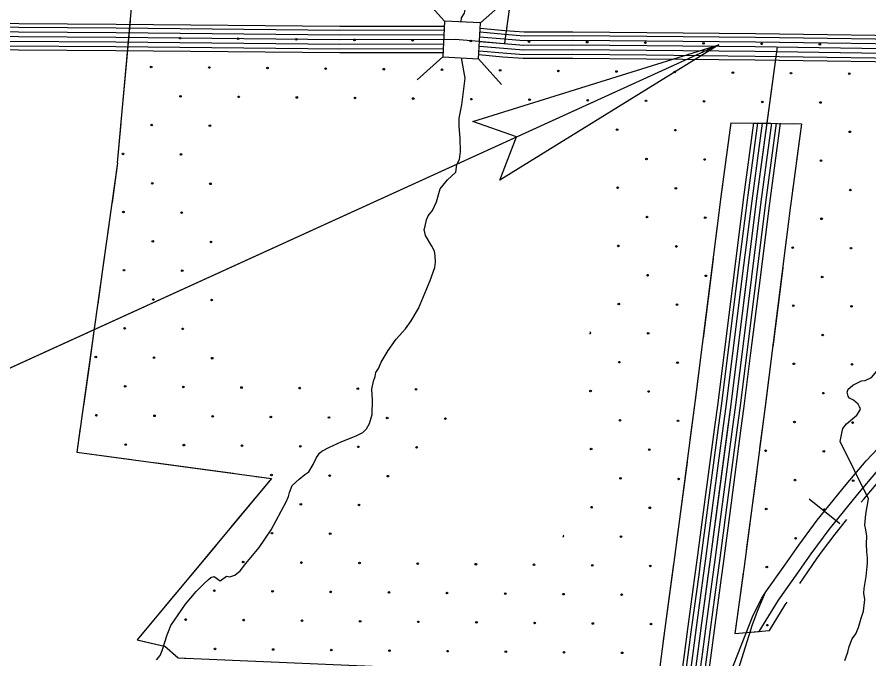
# Model space of a CAD drawing. Extents: x 1577619 to 1828281, y 483481 to 598136.
# Drawn here: x 1675742 to 1681374, y 514068 to 518314 of the extents above; entities that cross this region are included whole.
import ezdxf

# ---------------------------------------------------------------- set-up
doc = ezdxf.new("R2010")
doc.units = 0
for name, color, linetype in [('DESIGN - CENTERLINE - Proposed Text', 7, 'Continuous'), ('DESIGN - CONTOURS - Intermediate with optional Text', 7, 'Continuous'), ('DESIGN - EROSION CONTROL - Devices', 7, 'Continuous'), ('DESIGN - SHEET - Linework', 7, 'Continuous'), ('DESIGN - TRANSPORTATION - Text', 7, 'Continuous'), ('SURVEY - CONTROL with Text', 7, 'Continuous'), ('SURVEY - DRAINAGE - Area Shapes', 7, 'Continuous'), ('SURVEY - DRAINAGE - Storm Sewer', 7, 'Continuous'), ('SURVEY - PROPERTY - Owners', 7, 'Continuous'), ('SURVEY - TRANSPORTATION - Roads', 7, 'Continuous'), ('SURVEY - VEGETATION - Features with Text', 7, 'Continuous')]:
    doc.layers.add(name, color=color, linetype=linetype)

msp = doc.modelspace()

# ---------------------------------------------------------------- linework, layer by layer
at = {"layer": 'DESIGN - CENTERLINE - Proposed Text'}
for points in [[(1680380.8, 518130.9), (1666391, 511745.9), (1653607.1, 511745.9)], [(1680380.8, 518130.9), (1669171.5, 513015)]]:
    msp.add_lwpolyline(points, dxfattribs=at)
at = {"layer": 'DESIGN - CONTOURS - Intermediate with optional Text'}
msp.add_line((1680979, 515126.9), (1681181, 514963.2), dxfattribs=at)
for points in [[(1680189.5, 513292.2), (1680607.7, 514357.5), (1680665.4, 514468.9), (1680691.8, 514511.6), (1680818, 514688.1), (1680909.7, 514821.1), (1681031.8, 514985.7), (1681222.8, 515221.4), (1681354.8, 515377.9), (1681517, 515547.9), (1681654.6, 515676.2), (1681889.3, 515891.4), (1682077.3, 516051), (1682307.4, 516222.2), (1682599.6, 516406.5), (1682925.9, 516594.3), (1683175.5, 516727.1), (1683431, 516853.8), (1683670.2, 516958.7), (1683862.5, 517052.8)], [(1681080, 515045.1), (1681222.8, 515221.4), (1681354.8, 515377.9), (1681512.4, 515543.1)], [(1680691.7, 514511.5), (1680691.8, 514511.6), (1680818, 514688.1), (1680909.7, 514821.1), (1681031.8, 514985.7), (1681080, 515045.1)], [(1680476.4, 513888.6), (1680603.4, 514296.5), (1680640.9, 514394.1), (1680689.7, 514510.4)]]:
    msp.add_lwpolyline(points, dxfattribs=at)
at = {"layer": 'DESIGN - EROSION CONTROL - Devices'}
for centre in [(1676818.9, 518174), (1677203.5, 518170.3), (1677588.1, 518166.6), (1677972.6, 518162.8), (1678357.2, 518159.1), (1678741.7, 518155.4), (1679126.3, 518151.6), (1679510.8, 518147.9), (1679895.4, 518144.2), (1680279.9, 518140.4), (1680664.5, 518136.7), (1681049, 518133), (1676628.5, 517983.6), (1677013.1, 517979.9), (1677397.6, 517976.2), (1677782.2, 517972.4), (1678166.7, 517968.7), (1678551.3, 517965), (1678935.9, 517961.2), (1679320.4, 517957.5), (1679705, 517953.8), (1680089.5, 517950), (1680474.1, 517946.3), (1680858.6, 517942.6), (1681243.2, 517938.8), (1676822.7, 517789.5), (1677207.2, 517785.8), (1677591.8, 517782), (1677976.3, 517778.3), (1678360.9, 517774.6), (1678745.4, 517770.8), (1679130, 517767.1), (1679514.6, 517763.4), (1679899.1, 517759.6), (1680283.7, 517755.9), (1680668.2, 517752.2), (1681052.8, 517748.4), (1676632.3, 517599.1), (1677016.8, 517595.3), (1679708.7, 517569.2), (1680093.2, 517565.5), (1681246.9, 517554.3), (1676441.9, 517408.7), (1676826.4, 517404.9), (1679902.8, 517375.1), (1680287.4, 517371.3), (1681056.5, 517363.9), (1676636, 517214.5), (1677020.6, 517210.8), (1679712.4, 517184.7), (1680097, 517180.9), (1681250.6, 517169.7), (1676445.6, 517024.1), (1676830.1, 517020.4), (1679906.6, 516990.5), (1680291.1, 516986.8), (1681060.2, 516979.3), (1676639.7, 516830), (1677024.3, 516826.2), (1679716.2, 516800.1), (1680100.7, 516796.4), (1680869.8, 516788.9), (1681254.4, 516785.2), (1676449.3, 516639.6), (1676833.9, 516635.8), (1679910.3, 516606), (1680294.9, 516602.2), (1681064, 516594.8), (1676643.5, 516445.4), (1677028, 516441.7), (1679719.9, 516415.6), (1680104.4, 516411.8), (1680873.6, 516404.4), (1681258.1, 516400.6), (1676453.1, 516255), (1676837.6, 516251.3), (1679914, 516221.4), (1681067.7, 516210.2), (1676262.7, 516064.6), (1676647.2, 516060.9), (1677031.8, 516057.1), (1679723.6, 516031), (1680108.2, 516027.3), (1680877.3, 516019.8), (1681261.8, 516016.1), (1676456.8, 515870.5), (1676841.3, 515866.7), (1677225.9, 515863), (1677610.5, 515859.3), (1677995, 515855.5), (1678379.6, 515851.8), (1679533.2, 515840.6), (1679917.8, 515836.9), (1681071.4, 515825.7), (1676266.4, 515680.1), (1676650.9, 515676.3), (1677035.5, 515672.6), (1677420, 515668.9), (1677804.6, 515665.1), (1678189.1, 515661.4), (1678573.7, 515657.6), (1679727.4, 515646.4), (1680111.9, 515642.7), (1680881, 515635.2), (1681265.6, 515631.5), (1676460.5, 515485.9), (1676845.1, 515482.2), (1677229.6, 515478.4), (1677614.2, 515474.7), (1677998.7, 515471), (1678383.3, 515467.2), (1679537, 515456), (1679921.5, 515452.3), (1680690.6, 515444.8), (1681075.2, 515441.1), (1677423.8, 515284.3), (1677808.3, 515280.6), (1678192.9, 515276.8), (1679731.1, 515261.9), (1680115.6, 515258.2), (1680884.8, 515250.7), (1681269.3, 515247), (1677617.9, 515090.2), (1678002.5, 515086.4), (1679540.7, 515071.5), (1679925.2, 515067.8), (1680694.3, 515060.3), (1681078.9, 515056.6), (1677427.5, 514899.7), (1677812.1, 514896), (1679734.8, 514877.3), (1680888.5, 514866.1), (1677237.1, 514709.3), (1677621.7, 514705.6), (1678006.2, 514701.9), (1678390.8, 514698.1), (1678775.3, 514694.4), (1679159.9, 514690.7), (1679544.4, 514686.9), (1679929, 514683.2), (1680698.1, 514675.7), (1677046.7, 514518.9), (1677431.2, 514515.2), (1677815.8, 514511.5), (1678200.4, 514507.7), (1678584.9, 514504), (1678969.5, 514500.3), (1679354, 514496.5), (1679738.6, 514492.8), (1676856.3, 514328.5), (1677240.8, 514324.8), (1677625.4, 514321), (1678009.9, 514317.3), (1678394.5, 514313.6), (1678779, 514309.8), (1679163.6, 514306.1), (1679548.2, 514302.4), (1679932.7, 514298.6), (1680701.8, 514291.2), (1677050.4, 514134.4), (1677435, 514130.6), (1677819.5, 514126.9), (1678204.1, 514123.2), (1678588.6, 514119.4), (1678973.2, 514115.7), (1679357.7, 514112), (1679742.3, 514108.2)]:
    msp.add_circle(centre, 5.28, dxfattribs=at)
for centre, start, end in [((1680866.1, 517173.5), 322.8168, 22.8101), ((1679529.5, 516225.1), 233.3858, 112.2413), ((1679350.3, 514881.1), 274.2823, 70.6697)]:
    msp.add_arc(centre, 5.28, start, end, dxfattribs=at)
at = {"layer": 'DESIGN - SHEET - Linework'}
msp.add_lwpolyline([(1680380.8, 518130.9), (1678934.6, 517234.7), (1679043.5, 517520.5), (1678755.6, 517623.9)], close=True, dxfattribs=at)
msp.add_lwpolyline([(1680380.8, 518130.9), (1678934.6, 517234.7), (1679043.5, 517520.5), (1678755.6, 517623.9)], close=True, dxfattribs=at)
msp.add_lwpolyline([(1680380.8, 518130.9), (1678934.6, 517234.7), (1679043.5, 517520.5), (1678755.6, 517623.9), (1680380.8, 518130.9)], dxfattribs=at)
msp.add_lwpolyline([(1680380.8, 518130.9), (1678934.6, 517234.7), (1679043.5, 517520.5), (1678755.6, 517623.9), (1680380.8, 518130.9)], dxfattribs=at)
at = {"layer": 'DESIGN - TRANSPORTATION - Text'}
for points in [[(1678678.7, 518281.2), (1678680.8, 518307.8), (1678699.1, 518339.7), (1678708, 518392.5), (1678722.2, 518491.7), (1678760, 518529.5), (1678859.2, 518614.5), (1678958.4, 518622.8)], [(1678705, 517909.5), (1678680.9, 518043.4)], [(1678514.8, 517091.6), (1678538.6, 517176.9), (1678587.3, 517236.6), (1678641.9, 517288.1), (1678648.4, 517338.2), (1678666.8, 517372.1), (1678673.3, 517424.2), (1678670.3, 517512.5), (1678665.1, 517588.7), (1678663.7, 517644.9), (1678682.6, 517732.9), (1678705, 517909.5)], [(1678501.2, 516764.4), (1678483.6, 516798.6), (1678442.6, 516869.2), (1678433.5, 516909.1), (1678439.3, 516931.3), (1678449.8, 516973.3), (1678460.1, 516999.2), (1678488.5, 517034.9), (1678514.8, 517091.6)], [(1676663.8, 514061.8), (1676688.1, 514091.6), (1676702.5, 514123.4), (1676733.7, 514227.2), (1676743.9, 514249.1), (1676758.4, 514288.9), (1676855.9, 514429.9), (1676926.8, 514515.1), (1676977.3, 514564.6), (1677007.6, 514594.2), (1677023.8, 514606), (1677045.8, 514613.8), (1677085.4, 514585.3), (1677125.7, 514614.8), (1677149.6, 514610.5), (1677181.7, 514622.1), (1677216, 514649.7), (1677254.5, 514699.3), (1677341.6, 514804.4), (1677420.9, 514921.5), (1677521, 515106.5), (1677537.4, 515142.4), (1677543.7, 515168.3), (1677560.2, 515216.2), (1677606.6, 515257.6), (1677644.9, 515287.2), (1677671.1, 515304.9), (1677699.6, 515354.6), (1677722.2, 515400.4), (1677732.3, 515416.3), (1677740.5, 515428.2), (1677756.6, 515442), (1677802.8, 515467.5), (1677889.2, 515506.4), (1677983.5, 515543.3), (1678027.6, 515564.8), (1678051.9, 515590.5), (1678072.3, 515626.3), (1678089, 515684.2), (1678092.1, 515780.3), (1678087, 515852.4), (1678097.6, 515904.3), (1678109.9, 515936.2), (1678114.2, 515962.2), (1678132.5, 515988), (1678149, 516029.9), (1678195.9, 516107.4), (1678248.7, 516182.8), (1678309.4, 516252.1), (1678348, 516303.7), (1678394.9, 516385.3), (1678472.9, 516570.5), (1678503.9, 516658.2), (1678508.3, 516692.2), (1678506.8, 516734.3), (1678501.2, 516764.4)], [(1681371.5, 515127.6), (1681182.7, 515505.3), (1681191.2, 515549.3), (1681195.5, 515573.3), (1681201.7, 515591.2), (1681224.1, 515623), (1681292.6, 515680.2), (1681313, 515712), (1681317.1, 515723.9), (1681311.3, 515736), (1681301.5, 515752.2), (1681271.9, 515780.6), (1681244, 515792.9), (1681236.2, 515807), (1681230.5, 515833.1), (1681236.8, 515853.1), (1681248.9, 515862.9), (1681267, 515878.7), (1681323.3, 515908.1), (1681349.3, 515909.8), (1681391.4, 515929.3), (1681425.6, 515972.2)], [(1681215, 514058.3), (1681233.6, 514112.2), (1681242.1, 514150.1), (1681262.6, 514201.9), (1681287, 514233.6), (1681303.5, 514275.5), (1681322.2, 514337.3), (1681336.7, 514383.2), (1681345.6, 514461.2), (1681340.1, 514503.3), (1681342.5, 514533.3), (1681355.4, 514613.2), (1681362.2, 514679.2), (1681364.5, 514703.2), (1681362.9, 514735.3), (1681359.4, 514779.4), (1681358, 514829.5), (1681358.6, 514879.5), (1681353.1, 514921.6), (1681345.5, 514951.8), (1681352.3, 515025.8), (1681371.5, 515127.6)]]:
    msp.add_lwpolyline(points, dxfattribs=at)
at = {"layer": 'SURVEY - CONTROL with Text'}
for points in [[(1672787.6, 518285), (1674140.1, 518257.1), (1676396.5, 518241.9), (1677876.7, 518228), (1678565.8, 518228.8)], [(1672788.5, 518309.7), (1674140.4, 518281.8), (1676396.7, 518266.6), (1677876.8, 518252.7), (1678567.1, 518253.5)], [(1671784, 518243.6), (1674139.2, 518195.1), (1676396, 518179.9), (1677876.4, 518166), (1678638.8, 518166.9), (1678771.1, 518155.6), (1678959.5, 518137.8), (1679091.8, 518128.5), (1679416.8, 518129.5), (1679904.2, 518124.9), (1680622.4, 518118.1), (1681890.1, 518100.2)], [(1672785.4, 518223), (1674139.2, 518195.1), (1676396, 518179.9), (1677876.4, 518166), (1678562.4, 518166.8)], [(1672786.5, 518254), (1674139.7, 518226.1), (1676396.3, 518210.9), (1677876.6, 518197), (1678564.1, 518197.8)], [(1678802.9, 518214.9), (1678964.6, 518199.6), (1679093.9, 518190.5), (1679417, 518191.5), (1679904.8, 518186.9), (1680623.1, 518180.1), (1681890.9, 518162.2), (1682947.9, 518148.3), (1684161.6, 518136.9), (1685441.5, 518116.8), (1685817.7, 518111.3), (1686276.6, 518117), (1686797, 518118.6)], [(1678804.2, 518239.6), (1678966.6, 518224.2), (1679094.7, 518215.2), (1679417.1, 518216.2), (1679905.1, 518211.6), (1680623.4, 518204.9), (1681891.3, 518186.9), (1682948.2, 518173), (1684161.9, 518161.6), (1685441.8, 518141.5), (1685817.7, 518136), (1686276.4, 518141.7), (1686796.6, 518143.3)], [(1672783.3, 518161), (1674138.4, 518133.1), (1676395.5, 518117.9), (1677876.2, 518104), (1678559.4, 518104.8)], [(1672784.3, 518192), (1674138.8, 518164.1), (1676395.8, 518148.9), (1677876.3, 518135), (1678560.8, 518135.8)], [(1678799.7, 518152.9), (1678959.5, 518137.8), (1679091.8, 518128.5), (1679416.8, 518129.5), (1679904.2, 518124.9), (1680622.4, 518118.1), (1681890.1, 518100.2), (1682947.2, 518086.3), (1684160.8, 518074.9), (1685440.5, 518054.8), (1685817.6, 518049.3), (1686277.1, 518055), (1686798.1, 518056.6)], [(1678801.3, 518183.9), (1678962, 518168.7), (1679092.8, 518159.5), (1679416.9, 518160.5), (1679904.5, 518155.9), (1680622.7, 518149.1), (1681890.5, 518131.2), (1682947.5, 518117.3), (1684161.2, 518105.9), (1685441, 518085.8), (1685817.7, 518080.3), (1686276.9, 518086), (1686797.5, 518087.6)], [(1672782.5, 518135.3), (1674138, 518107.4), (1676395.3, 518092.2), (1677876.1, 518078.3), (1678558.1, 518079.1)], [(1678796.3, 518090.9), (1678954.4, 518076), (1679089.7, 518066.5), (1679416.6, 518067.5), (1679903.7, 518062.9), (1680621.6, 518056.1), (1681889.2, 518038.2), (1682946.5, 518024.3), (1684160, 518012.9), (1685439.6, 517992.8), (1685817.6, 517987.3), (1686277.6, 517993), (1686799.2, 517994.6)], [(1678798.1, 518121.9), (1678956.9, 518106.9), (1679090.7, 518097.5), (1679416.7, 518098.5), (1679903.9, 518093.9), (1680622, 518087.1), (1681889.7, 518069.2), (1682946.8, 518055.3), (1684160.4, 518043.9), (1685440.1, 518023.8), (1685817.6, 518018.3), (1686277.3, 518024), (1686798.6, 518025.6)], [(1678795, 518065.2), (1678952.3, 518050.3), (1679088.8, 518040.8), (1679416.5, 518041.7), (1679903.4, 518037.2), (1680621.3, 518030.4), (1681888.9, 518012.5), (1682946.2, 517998.6), (1684159.7, 517987.2), (1685439.2, 517967.1), (1685817.5, 517961.6), (1686277.8, 517967.3), (1686799.6, 517968.9)]]:
    msp.add_lwpolyline(points, dxfattribs=at)
at = {"layer": 'SURVEY - DRAINAGE - Area Shapes'}
msp.add_lwpolyline([(1678966.7, 518137.3), (1678967.1, 518141.1), (1678999.9, 518379.9)], dxfattribs=at)
at = {"layer": 'SURVEY - DRAINAGE - Storm Sewer'}
for p, q in [((1678568.7, 518287), (1678416.8, 518455.7)), ((1678806, 518274.5), (1678974.8, 518426.5)), ((1678556.3, 518049.7), (1678387.5, 517897.7)), ((1678793.5, 518037.2), (1678945.5, 517868.5))]:
    msp.add_line(p, q, dxfattribs=at)
msp.add_lwpolyline([(1678556.3, 518049.7), (1678793.6, 518037.2), (1678806, 518274.5), (1678568.7, 518287)], close=True, dxfattribs=at)
at = {"layer": 'SURVEY - PROPERTY - Owners'}
msp.add_lwpolyline([(1678966.7, 518137.3), (1678967.1, 518141.1), (1679244.6, 520161.6), (1679530.9, 522061.8), (1679782.5, 523707.6), (1679840.5, 524082), (1679862.5, 524268.3), (1679877.5, 524360.4), (1679886.2, 524432.5), (1679884.8, 524488.7), (1679875.8, 524548), (1679866, 524603.2), (1679837.1, 524707.8), (1679808.9, 524865)], dxfattribs=at)
at = {"layer": 'SURVEY - TRANSPORTATION - Roads'}
for points in [[(1678966.7, 518137.3), (1678967.1, 518141.1), (1679244.6, 520161.6), (1679530.9, 522061.8), (1679782.5, 523707.6), (1679840.5, 524082), (1679862.5, 524268.3), (1679877.5, 524360.4), (1679886.2, 524432.5), (1679884.8, 524488.7), (1679875.8, 524548), (1679866, 524603.2), (1679837.1, 524707.8), (1679808.9, 524865)], [(1680765.9, 518116.1), (1680629, 517094.8)], [(1680765.9, 518116.1), (1680698.2, 517611.1)], [(1680610, 517613.3), (1680542.1, 517106.5)], [(1680635.9, 517612.8), (1680567.6, 517103.1)], [(1680667.1, 517612), (1680598.3, 517098.9)], [(1680698.3, 517611.5), (1680629, 517094.8)], [(1680729.6, 517611.9), (1680659.7, 517090.7)], [(1680760.8, 517611), (1680690.5, 517086.6)], [(1680785.7, 517610.9), (1680715, 517083.3)], [(1680629, 517094.8), (1680457.4, 515734.2), (1680322.3, 514710.7), (1680262.6, 514270.9), (1680229.4, 514021), (1680213.6, 513885), (1680207.2, 513851), (1680184.2, 513771.3), (1680136.9, 513665.7), (1679995.5, 513397.3), (1679695.8, 512932.7), (1679545.2, 512718.4), (1679392.9, 512524.2), (1679157.8, 512267), (1678963.6, 512075.3), (1678767.5, 511897.7), (1678307, 511509.3), (1678002, 511251), (1677753.6, 511042.1), (1677418.2, 510750.2), (1677161.8, 510539.3), (1676840.5, 510257.2), (1676286.9, 509774)], [(1680543, 517105.7), (1680480.4, 516609.6)], [(1680567.5, 517102.6), (1680504.9, 516606.5)], [(1680598.2, 517098.7), (1680535.7, 516602.6)], [(1680629, 517094.8), (1680566.5, 516598.7)], [(1680659.8, 517090.9), (1680597.2, 516594.9)], [(1680690.5, 517087.1), (1680628, 516591)], [(1680716, 517083.8), (1680653.5, 516587.8)], [(1680480.4, 516609.6), (1680417.9, 516113.5)], [(1680504.9, 516606.5), (1680442.4, 516110.4)], [(1680535.7, 516602.6), (1680473.1, 516106.5)], [(1680566.5, 516598.8), (1680503.9, 516102.7)], [(1680597.2, 516594.9), (1680534.7, 516098.8)], [(1680628, 516591), (1680565.4, 516094.9)], [(1680653.5, 516587.8), (1680590.9, 516091.7)], [(1680417.9, 516113.5), (1680371.4, 515745.3), (1680354.6, 515618)], [(1680442.4, 516110.4), (1680396, 515742.2), (1680379.1, 515614.8)], [(1680473.1, 516106.6), (1680426.7, 515738.2), (1680409.9, 515610.8)], [(1680503.9, 516102.7), (1680457.4, 515734.2), (1680440.6, 515606.7)], [(1680534.7, 516098.8), (1680488.2, 515730.3), (1680471.3, 515602.6)], [(1680565.4, 516094.9), (1680518.9, 515726.3), (1680502.1, 515598.6)], [(1680590.9, 516091.7), (1680544.4, 515723), (1680527.6, 515595.2)], [(1680354.6, 515618.1), (1680289.2, 515122.4)], [(1680379.1, 515614.8), (1680313.7, 515119.1)], [(1680409.9, 515610.8), (1680344.4, 515115.1)], [(1680440.6, 515606.7), (1680375.1, 515111)], [(1680471.3, 515602.7), (1680405.9, 515106.9)], [(1680502.1, 515598.6), (1680436.6, 515102.9)], [(1680527.6, 515595.2), (1680462.1, 515099.5)], [(1680289.2, 515122.4), (1680236.3, 514722.2), (1680223.4, 514627)], [(1680313.7, 515119.1), (1680260.8, 514718.9), (1680247.9, 514623.7)], [(1680344.4, 515115.1), (1680291.5, 514714.8), (1680278.6, 514619.5)], [(1680375.1, 515111), (1680322.3, 514710.7), (1680309.3, 514615.4)], [(1680405.9, 515107), (1680353, 514706.5), (1680340.1, 514611.2)], [(1680436.6, 515102.9), (1680383.7, 514702.4), (1680370.8, 514607)], [(1680462.1, 515099.5), (1680409.2, 514699), (1680396.3, 514603.6)], [(1680223.4, 514627), (1680176.7, 514282.4), (1680156.6, 514131.3)], [(1680247.9, 514623.7), (1680201.2, 514279.1), (1680181.1, 514128)], [(1680278.6, 514619.5), (1680231.9, 514275), (1680211.8, 514123.9)], [(1680309.3, 514615.4), (1680262.6, 514270.9), (1680242.5, 514119.8)], [(1680340.1, 514611.2), (1680293.3, 514266.7), (1680273.3, 514115.8)], [(1680370.8, 514607), (1680324.1, 514262.6), (1680304, 514111.7)], [(1680396.2, 514603.6), (1680349.5, 514259.2), (1680329.5, 514108.3)], [(1680156.6, 514131.3), (1680143.3, 514031.7), (1680127.8, 513898.1), (1680122.8, 513871.2), (1680102.6, 513801.2), (1680058.9, 513703.7), (1680046.1, 513679.5)], [(1680181.1, 514128), (1680167.9, 514028.6), (1680152.3, 513894.4), (1680146.8, 513865.4), (1680125.8, 513792.6), (1680081.1, 513692.9), (1680068, 513668)], [(1680211.8, 514123.9), (1680198.6, 514024.8), (1680183, 513889.7), (1680177, 513858.2), (1680155, 513781.9), (1680109, 513679.3), (1680095.4, 513653.5)], [(1680242.5, 514119.9), (1680229.4, 514021), (1680213.6, 513885), (1680207.2, 513851), (1680184.2, 513771.3), (1680136.9, 513665.7), (1680122.8, 513639.1)], [(1680273.3, 514115.8), (1680260.2, 514017.2), (1680244.3, 513880.3), (1680237.4, 513843.8), (1680213.4, 513760.6), (1680164.7, 513652.2), (1680150.3, 513624.6)], [(1680304, 514111.7), (1680290.9, 514013.3), (1680275, 513875.7), (1680267.6, 513836.7), (1680242.5, 513749.9), (1680192.6, 513638.6), (1680177.7, 513610.2)], [(1680329.5, 514108.3), (1680316.4, 514010.2), (1680300.4, 513871.8), (1680292.6, 513830.7), (1680266.7, 513741), (1680215.8, 513627.3), (1680200.4, 513598.2)]]:
    msp.add_lwpolyline(points, dxfattribs=at)
at = {"layer": 'SURVEY - VEGETATION - Features with Text'}
for points in [[(1676406.6, 517349.5), (1676527.4, 518691.2), (1676691.2, 518676.8), (1676665.7, 518419.2)], [(1676467.4, 518024.7), (1676491.1, 518287.7)], [(1676443.7, 517761.8), (1676467.4, 518024.7)], [(1676406.6, 517349.5), (1676430.3, 517612.4)], [(1680460.3, 517615.1), (1680394.8, 517126.2)], [(1680460.3, 517615.1), (1680425.3, 517353.4)], [(1680460.3, 517615.1), (1680927.8, 517608.5)], [(1680460.3, 517615.1), (1680724.3, 517611.4)], [(1680927.8, 517608.5), (1680854.9, 517064.5)], [(1680874.3, 517609.2), (1680927.8, 517608.5)], [(1680927.8, 517608.5), (1680892.7, 517346.8)], [(1676406.6, 517349.5), (1676137.8, 515434.9), (1677424, 515261.7), (1676535.4, 514193.5), (1676717.5, 514153.4), (1676716.7, 514154.2), (1676808.3, 514074.2), (1678499.9, 514003.3), (1678385.6, 513231.5), (1679719.1, 513033.3)], [(1676406.6, 517349.5), (1676369.9, 517088)], [(1680405.3, 517204.8), (1680394.8, 517126.2)], [(1680872.8, 517198.1), (1680854.9, 517064.5)], [(1680394.6, 517124.4), (1680223.1, 515764.5), (1680088, 514742), (1680028.4, 514302.3), (1679994.9, 514050.2), (1679979.9, 513920.6), (1679977.1, 513905.9), (1679961.8, 513852.8), (1679924.3, 513769.2), (1679791.3, 513516.6), (1679550, 513142.4)], [(1680394.6, 517124.4), (1680361.5, 516862.4)], [(1680855.1, 517066.3), (1680683.5, 515705), (1680548.2, 514680.4), (1680487.9, 514236.4)], [(1680855.1, 517066.3), (1680822.1, 516804.4)], [(1676349, 516939.5), (1676312.3, 516678)], [(1680648.1, 514250.4), (1680775.1, 514456.2), (1680899.8, 514630.7), (1680991.1, 514762.9), (1681110.9, 514924.4), (1681299.9, 515157.7), (1681429.3, 515311.1), (1681587.3, 515476.8), (1681722.5, 515602.8), (1681955.4, 515816.4), (1682139.5, 515972.7), (1682364, 516139.6), (1682651.2, 516320.8), (1682974.3, 516506.8), (1683221.2, 516638.1), (1683473.3, 516763.2), (1683712.3, 516868), (1683906.4, 516963)], [(1680342.8, 516713.6), (1680309.7, 516451.7)], [(1676312.3, 516678), (1676275.6, 516416.6)], [(1680803.3, 516655.5), (1680770.3, 516393.6)], [(1680309.7, 516451.7), (1680276.7, 516189.8)], [(1680770.3, 516393.6), (1680737.3, 516131.7)], [(1676254.8, 516268), (1676218.1, 516006.6)], [(1680257.9, 516040.9), (1680224.9, 515779)], [(1676218.1, 516006.6), (1676181.3, 515745.2)], [(1680718.5, 515982.9), (1680685.5, 515720.9)], [(1680224.9, 515779), (1680223.1, 515764.5), (1680190.4, 515517.3)], [(1680685.5, 515720.9), (1680683.5, 515705), (1680651, 515459.2)], [(1676160.5, 515596.6), (1676137.8, 515434.9), (1676237.6, 515421.4)], [(1676237.6, 515421.4), (1676499.2, 515386.2)], [(1676647.9, 515366.2), (1676909.5, 515331)], [(1676909.5, 515331), (1677171.1, 515295.7)], [(1680170.8, 515368.6), (1680136.2, 515106.8)], [(1677319.8, 515275.7), (1677424, 515261.7), (1677322.4, 515139.5)], [(1680631.4, 515310.5), (1680596.8, 515048.7)], [(1681322.4, 515105.6), (1681338.7, 515125.6), (1681466.7, 515277.5), (1681491.3, 515303.2)], [(1677322.4, 515139.5), (1677153.5, 514936.6)], [(1680136.2, 515106.8), (1680101.7, 514845.1)], [(1680596.8, 515048.7), (1680562.2, 514787)], [(1681067.1, 514782.6), (1681149.8, 514894.1), (1681227.3, 514989.7)], [(1677057.6, 514821.3), (1676888.8, 514618.3)], [(1680915.5, 514567.5), (1680940.3, 514602.2), (1681031.3, 514734.1), (1681067.2, 514782.5)], [(1680081.9, 514696.4), (1680046.4, 514434.8)], [(1676888.8, 514618.3), (1676719.9, 514415.4)], [(1680542.4, 514638.3), (1680506.9, 514376.7)], [(1680046.4, 514434.8), (1680028.4, 514302.3), (1680011.2, 514173.1)], [(1680715.1, 514256.3), (1680820, 514426.3), (1680831.8, 514442.9)], [(1680506.9, 514376.7), (1680487.9, 514236.4)], [(1676624, 514300), (1676535.4, 514193.5), (1676657.8, 514166.6)], [(1680487.9, 514236.4), (1680715.1, 514256.3)], [(1680487.9, 514236.4), (1680648.1, 514250.4)], [(1676657.8, 514166.6), (1676717.5, 514153.4), (1676716.7, 514154.2), (1676808.3, 514074.2), (1676888.4, 514070.9)]]:
    msp.add_lwpolyline(points, dxfattribs=at)

doc.saveas('drawing.dxf')
